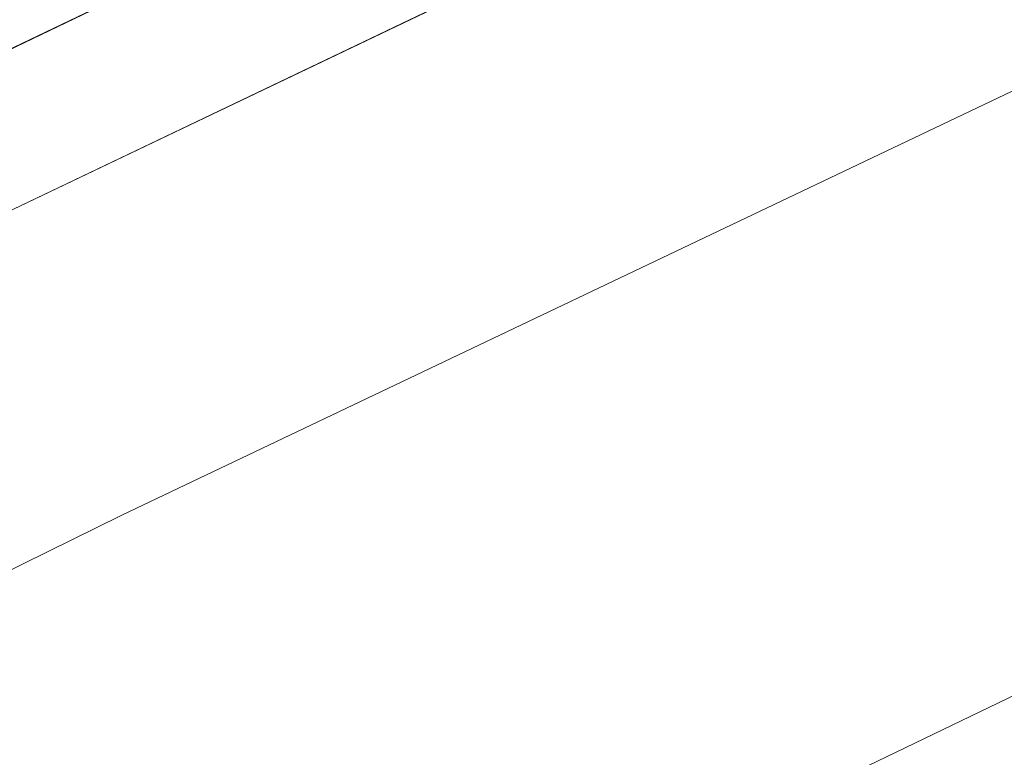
# Model space of a CAD drawing. Header units: metres. Extents: x 163628 to 167676, y 402708 to 405373.
# Tile 301 of 656: x 166357.83 to 166362.27, y 404343.66 to 404346.98. Entities that reach past the tile are written whole.
import ezdxf

# ---------------------------------------------------------------- set-up
doc = ezdxf.new("R2010")
doc.units = ezdxf.units.M
for name, color, linetype, lineweight in [('X-CA190022.004-UO-BGT_Ondergrond$0$GE_479_BTDGroenvoorziening_grasenkruida_GEM', 253, 'Continuous', 9), ('X-CA190022.004-UO-BGT_Ondergrond$0$GE_504_WTDWaterloop_sloot_Vlak_GEM', 253, 'Continuous', 9), ('X-CA190022.004-UO-BGT_Ondergrond$0$GE_541_OWTOever_slootkant_Vlak_GEM', 253, 'Continuous', 9), ('X-CA190022.004-UO-KAD_Percelen$0$B-WE-KG-GRENS_PERCEEL-GV', 150, 'Continuous', 9)]:
    doc.layers.add(name, color=color, linetype=linetype, lineweight=lineweight)

msp = doc.modelspace()

# ---------------------------------------------------------------- linework, layer by layer
at = {"layer": 'X-CA190022.004-UO-BGT_Ondergrond$0$GE_479_BTDGroenvoorziening_grasenkruida_GEM', "flags": 128}
msp.add_lwpolyline([(166336.177, 404338.347), (166362.282, 404350.81), (166382.869, 404360.584), (166402.268, 404370.292), (166431.523, 404384.588), (166454.942, 404395.665), (166474.552, 404405.1), (166493.316, 404414.196), (166508.664, 404421.261), (166516.137, 404424.067), (166517.818, 404424.526), (166518.436, 404424.629), (166518.914, 404424.318), (166519.302, 404423.699), (166519.584, 404423.052), (166519.805, 404422.274), (166519.854, 404421.567), (166519.784, 404420.961), (166519.601, 404420.495), (166518.805, 404419.445), (166245.53, 404287.59)], dxfattribs=at)
at = {"layer": 'X-CA190022.004-UO-BGT_Ondergrond$0$GE_504_WTDWaterloop_sloot_Vlak_GEM', "flags": 128}
for points in [[(166340.589, 404338.594), (166358.712, 404347.295), (166376.281, 404355.048), (166397.135, 404365.924), (166407.05, 404371.045), (166428.029, 404380.867)], [(166417.612, 404373.31), (166397.017, 404363.305), (166369.729, 404350.197), (166358.292, 404344.75), (166346.657, 404338.999)]]:
    msp.add_lwpolyline(points, dxfattribs=at)
at = {"layer": 'X-CA190022.004-UO-BGT_Ondergrond$0$GE_541_OWTOever_slootkant_Vlak_GEM', "flags": 128}
for points in [[(166376.281, 404355.048), (166397.135, 404365.924), (166407.05, 404371.045), (166428.029, 404380.867), (166445.596, 404389.392), (166462.548, 404397.491), (166477.241, 404404.696), (166494.1, 404412.446), (166511.445, 404420.645), (166517.603, 404423.205), (166517.96, 404423.222), (166518.342, 404422.847), (166518.525, 404422.287), (166518.599, 404421.927), (166518.476, 404421.395), (166499.287, 404412.353), (166479.949, 404403.194), (166461.055, 404394.342), (166439.438, 404383.807), (166417.612, 404373.31), (166397.017, 404363.305), (166369.729, 404350.197), (166358.292, 404344.75), (166346.657, 404338.999)], [(166518.805, 404419.445), (166245.53, 404287.59)], [(166340.589, 404338.594), (166358.712, 404347.295), (166376.281, 404355.048)]]:
    msp.add_lwpolyline(points, dxfattribs=at)
at = {"layer": 'X-CA190022.004-UO-KAD_Percelen$0$B-WE-KG-GRENS_PERCEEL-GV', "flags": 128}
msp.add_lwpolyline([(166343.677, 404313.069), (166389.169, 404334.739), (166420.289, 404349.63), (166462.989, 404369.962), (166488.281, 404382.107), (166477.921, 404403.62), (166405.703, 404369.055), (166095.059, 404220.376)], dxfattribs=at)
msp.add_lwpolyline([(166076.061, 404220.716), (166075.539, 404212.149), (166095.059, 404220.376), (166405.703, 404369.055), (166403.983, 404372.633), (166394.97, 404368.314), (166354.738, 404348.675), (166344.579, 404343.815), (166305.382, 404325.064), (166207.795, 404278.74), (166208.24, 404285.568), (166197.731, 404280.701), (166189.883, 404281.199), (166189.977, 404282.695), (166187.047, 404282.88), (166181.704, 404283.218), (166169.602, 404283.984), (166169.541, 404283.038), (166168.431, 404265.008), (166081.725, 404223.432)], close=True, dxfattribs=at)

doc.saveas('drawing.dxf')
